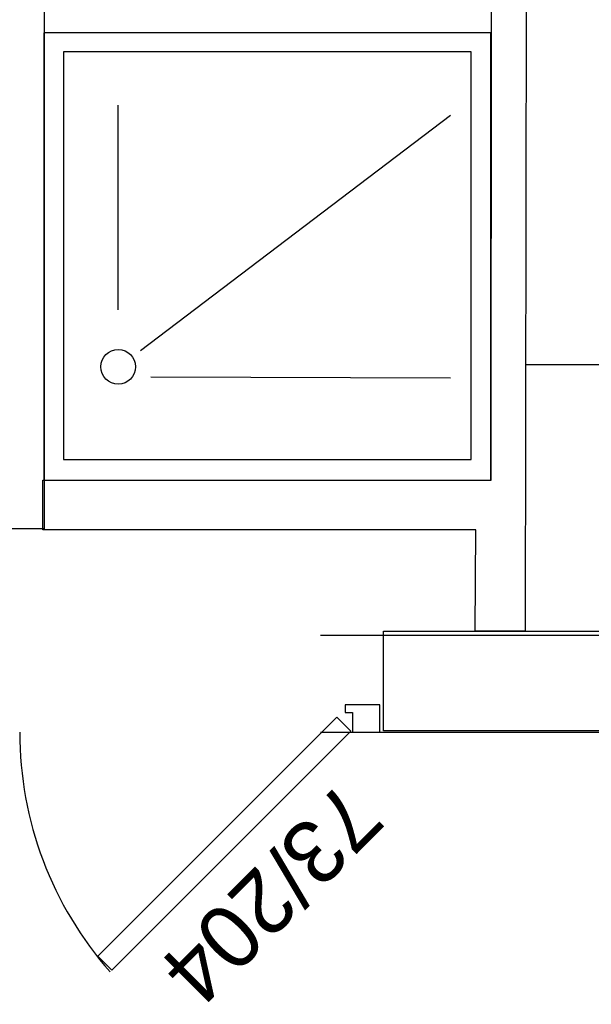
# Model space of a CAD drawing. Header units: millimetres. Extents: x -15 to 127, y -65 to 67.
# Tile 430 of 476: x 112.535 to 112.65, y 29.98 to 30.178. Entities that reach past the tile are written whole.
import ezdxf

# ---------------------------------------------------------------- set-up
doc = ezdxf.new("R2010")
doc.units = ezdxf.units.MM
doc.header["$MEASUREMENT"] = 0
doc.linetypes.add('PC_DASH_2', pattern=[0.125, 0.05555555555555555, -0.06944444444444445])
doc.layers.add('Calque 5', color=7, linetype='Continuous')
doc.styles.get("Standard").update_dxf_attribs({"font": 'BKANT.TTF'})

# ---------------------------------------------------------------- blocks, each defined once
blk = doc.blocks.new('PD_31093')
at = {"layer": 'Calque 5', "color": 0}
for points in [[(45.06873944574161, -36.8923012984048), (45.06873944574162, -36.88680130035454), (45.06173945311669, -36.88680130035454), (45.06173945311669, -36.88830129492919), (45.06323944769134, -36.88830129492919), (45.06323943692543, -36.8923012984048), (45.06873944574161, -36.8923012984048)], [(45.01479249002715, -36.94017256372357), (45.01196406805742, -36.93734414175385), (45.06004732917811, -36.88926088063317), (45.06287575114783, -36.89208930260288), (45.01479249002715, -36.94017256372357)]]:
    blk.add_lwpolyline(points, dxfattribs=at)
blk.add_arc((45.06923943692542, -36.8923012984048), 0.07299997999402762, 180, 221.3480925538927, dxfattribs=at)
blk = doc.blocks.new('PD_32439')
at = {"layer": 'Calque 5', "color": 0}
for points in [[(45.06873944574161, -36.8923012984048), (45.06873944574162, -36.88680130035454), (45.06173945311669, -36.88680130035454), (45.06173945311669, -36.88830129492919), (45.06323944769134, -36.88830129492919), (45.06323943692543, -36.8923012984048), (45.06873944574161, -36.8923012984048)], [(45.01479249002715, -36.94017256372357), (45.01196406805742, -36.93734414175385), (45.06004732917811, -36.88926088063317), (45.06287575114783, -36.89208930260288), (45.01479249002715, -36.94017256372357)]]:
    blk.add_lwpolyline(points, dxfattribs=at)
blk.add_arc((45.06923943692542, -36.8923012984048), 0.07299997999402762, 180, 221.3480925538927, dxfattribs=at)

msp = doc.modelspace()

# ---------------------------------------------------------------- linework, layer by layer
at = {"layer": 'Calque 5', "color": 0}
for p, q in [((112.5544316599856, 30.11945607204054), (112.5544316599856, 30.16059924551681)), ((112.5544316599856, 30.11945607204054), (112.5544316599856, 30.16059924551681)), ((112.5588814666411, 30.11123087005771), (112.62131160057, 30.15859924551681)), ((112.5588814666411, 30.11123087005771), (112.62131160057, 30.15859924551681)), ((112.7897262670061, 30.10837936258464), (112.6364637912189, 30.10837936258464)), ((112.7897262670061, 30.10837936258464), (112.6364637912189, 30.10837936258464)), ((112.5609942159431, 30.1059862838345), (112.62131160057, 30.10578995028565)), ((112.5609942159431, 30.1059862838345), (112.62131160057, 30.10578995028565))]:
    msp.add_line(p, q, dxfattribs=at)
at = {"layer": 'Calque 5', "color": 0, "linetype": 'PC_DASH_2'}
for p, q in [((111.7951603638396, 30.05399058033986), (114.5518720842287, 30.05399058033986)), ((111.7951603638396, 30.05399058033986), (114.5518720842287, 30.05399058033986)), ((111.7951603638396, 30.03451558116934), (114.5518720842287, 30.03451558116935)), ((111.7951603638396, 30.03451558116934), (114.5518720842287, 30.03451558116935))]:
    msp.add_line(p, q, dxfattribs=at)
at = {"layer": 'Calque 5', "color": 0}
for points in [[(112.5295315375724, 30.67933806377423), (112.539531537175, 30.67933806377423), (112.539531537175, 30.07538258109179), (112.5295315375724, 30.07538258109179), (112.5295315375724, 30.67933806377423)], [(112.5295315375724, 30.67933806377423), (112.539531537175, 30.67933806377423), (112.539531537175, 30.07538258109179), (112.5295315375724, 30.07538258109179), (112.5295315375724, 30.67933806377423)], [(112.6362948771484, 30.05483774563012), (112.6262405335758, 30.05486433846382), (112.6264187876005, 30.07519730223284), (112.5392521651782, 30.07517070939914), (112.5392521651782, 30.08519128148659), (112.6294731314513, 30.08519128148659), (112.6295576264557, 30.18243104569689), (112.6365576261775, 30.18243104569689), (112.6362948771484, 30.05483774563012)], [(112.6362948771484, 30.05483774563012), (112.6262405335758, 30.05486433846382), (112.6264187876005, 30.07519730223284), (112.5392521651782, 30.07517070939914), (112.5392521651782, 30.08519128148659), (112.6294731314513, 30.08519128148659), (112.6295576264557, 30.18243104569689), (112.6365576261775, 30.18243104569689), (112.6362948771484, 30.05483774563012)], [(112.5394317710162, 30.08517036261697), (112.6294317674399, 30.08517036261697), (112.6294317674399, 30.17517035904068), (112.5394317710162, 30.17517035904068), (112.5394317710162, 30.08517036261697)], [(112.5394317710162, 30.08517036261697), (112.6294317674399, 30.08517036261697), (112.6294317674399, 30.17517035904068), (112.5394317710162, 30.17517035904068), (112.5394317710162, 30.08517036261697)], [(112.5434076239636, 30.08933698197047), (112.6254516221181, 30.08933698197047), (112.6254516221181, 30.17133698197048), (112.5434076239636, 30.17133698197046), (112.5434076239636, 30.08933698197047)], [(112.5434076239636, 30.08933698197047), (112.6254516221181, 30.08933698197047), (112.6254516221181, 30.17133698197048), (112.5434076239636, 30.17133698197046), (112.5434076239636, 30.08933698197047)], [(112.7998700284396, 30.03479078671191), (112.6078164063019, 30.03479078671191), (112.6078164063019, 30.05479078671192), (112.7998700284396, 30.05479078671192), (112.7998700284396, 30.03479078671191)], [(112.7998700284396, 30.03479078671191), (112.6078164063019, 30.03479078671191), (112.6078164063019, 30.05479078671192), (112.7998700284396, 30.05479078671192), (112.7998700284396, 30.03479078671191)]]:
    msp.add_lwpolyline(points, dxfattribs=at)
msp.add_circle((112.5544316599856, 30.1079863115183), 0.003500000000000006, dxfattribs=at)
msp.add_circle((112.5544316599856, 30.1079863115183), 0.003500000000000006, dxfattribs=at)

# ---------------------------------------------------------------- block references
at = {"layer": 'Calque 5'}
for name in ['PD_31093', 'PD_32439']:
    msp.add_blockref(name, (67.5383568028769, 66.9267819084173), dxfattribs=at)

# ---------------------------------------------------------------- texts
at = {"layer": 'Calque 5', "color": 0, "insert": (112.6085937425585, 30.01616499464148), "char_height": 0.01267795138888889, "width": 0.05291666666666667, "attachment_point": 1, "rotation": 225.00000000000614}
msp.add_mtext('{\\fArial|b0|i0|c0|p34;\\W0.98;73/204}', dxfattribs=at)
msp.add_mtext('{\\fArial|b0|i0|c0|p34;\\W0.98;73/204}', dxfattribs=at)

doc.saveas('drawing.dxf')
